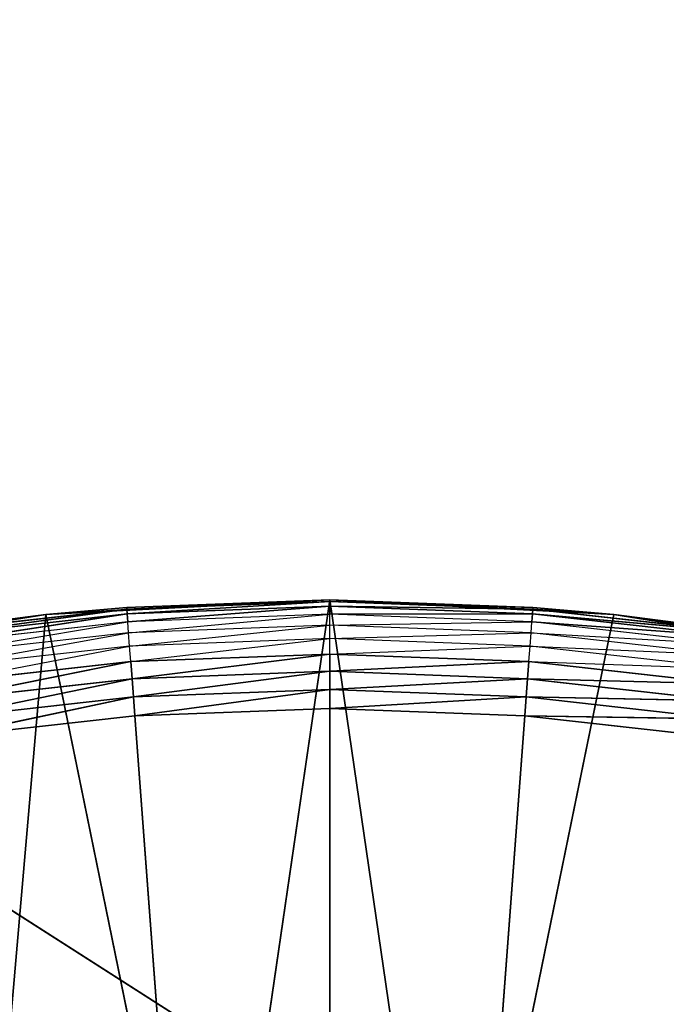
# Model space of a CAD drawing. Extents: x 0.05 to 8.85, y 0.05 to 8.85.
# Tile 420 of 656: x 1.14 to 1.26, y 8.12 to 8.31. Entities that reach past the tile are written whole.
import ezdxf

# ---------------------------------------------------------------- set-up
doc = ezdxf.new("R2010")
doc.units = 0
doc.header["$LTSCALE"] = 2.54
doc.layers.get('0').update_dxf_attribs({"color": 13, "linetype": 'CONTINUOUS'})

# ---------------------------------------------------------------- blocks, each defined once
blk = doc.blocks.new('SZCZOTKA_DO_WC_BEZ_POKRYWK')
at = {"color": 0}
for p, q in [((1.32094, 8.02805, 5.55), (0.07623, 8.82416, 5.55)), ((1.32094, 8.02805, 5.55), (0.07623, 8.82416, 5.55)), ((1.14897, 8.19642, 5.55), (1.20123, 8.19916, 5.55)), ((1.14897, 8.19642, 5.55), (1.20123, 8.19916, 5.55)), ((1.20123, 8.19916, 5.37), (1.16387, 8.19776, 5.37)), ((1.16387, 8.19776, 5.37), (1.20123, 8.19916, 5.55)), ((1.16387, 8.19776, 5.37), (1.20123, 8.19916, 5.55)), ((1.20123, 8.19916, 5.37), (1.16387, 8.19776, 5.37)), ((1.20123, 8.19916, 5.37), (1.16389, 8.19745, 5.36653)), ((1.20123, 8.19916, 5.37), (1.16389, 8.19745, 5.36653)), ((1.20123, 8.19885, 5.36653), (1.16389, 8.19745, 5.36653)), ((1.20123, 8.19885, 5.36653), (1.16389, 8.19745, 5.36653)), ((1.16396, 8.19656, 5.36316), (1.20123, 8.19885, 5.36653)), ((1.16396, 8.19656, 5.36316), (1.20123, 8.19885, 5.36653)), ((1.20123, 8.19916, 5.55), (1.17925, 8.04847, 5.55)), ((1.20123, 8.19916, 5.55), (1.17925, 8.04847, 5.55)), ((1.2386, 8.19776, 5.37), (1.20123, 8.19916, 5.55)), ((1.20123, 8.19916, 5.55), (1.25349, 8.19642, 5.55)), ((1.2386, 8.19776, 5.37), (1.20123, 8.19916, 5.37)), ((1.20123, 8.19916, 5.37), (1.20123, 8.19916, 5.55)), ((1.2386, 8.19776, 5.37), (1.20123, 8.19916, 5.55)), ((1.20123, 8.19916, 5.37), (1.20123, 8.19916, 5.55)), ((1.22321, 8.04847, 5.55), (1.20123, 8.19916, 5.55)), ((1.20123, 8.19916, 5.55), (1.25349, 8.19642, 5.55)), ((1.22321, 8.04847, 5.55), (1.20123, 8.19916, 5.55)), ((1.20123, 8.19916, 5.37), (1.20123, 8.19885, 5.36653)), ((1.20123, 8.19916, 5.37), (1.20123, 8.19885, 5.36653)), ((1.2386, 8.19776, 5.37), (1.20123, 8.19916, 5.37)), ((1.2386, 8.19776, 5.37), (1.20123, 8.19885, 5.36653)), ((1.2386, 8.19776, 5.37), (1.20123, 8.19885, 5.36653)), ((1.23857, 8.19745, 5.36653), (1.20123, 8.19885, 5.36653)), ((1.20123, 8.19795, 5.36316), (1.20123, 8.19885, 5.36653)), ((1.23857, 8.19745, 5.36653), (1.20123, 8.19885, 5.36653)), ((1.20123, 8.19795, 5.36316), (1.20123, 8.19885, 5.36653)), ((1.16389, 8.19745, 5.36653), (1.12675, 8.19327, 5.36653)), ((1.16389, 8.19745, 5.36653), (1.12675, 8.19327, 5.36653)), ((1.12689, 8.19238, 5.36316), (1.16389, 8.19745, 5.36653)), ((1.12689, 8.19238, 5.36316), (1.16389, 8.19745, 5.36653)), ((1.16387, 8.19776, 5.37), (1.14897, 8.19642, 5.55)), ((1.16387, 8.19776, 5.37), (1.14897, 8.19642, 5.55)), ((1.16387, 8.19776, 5.37), (1.14897, 8.19642, 5.37)), ((1.14897, 8.19642, 5.37), (1.16389, 8.19745, 5.36653)), ((1.16387, 8.19776, 5.37), (1.16389, 8.19745, 5.36653)), ((1.16396, 8.19656, 5.36316), (1.16389, 8.19745, 5.36653)), ((1.16396, 8.19656, 5.36316), (1.16389, 8.19745, 5.36653)), ((1.20123, 8.19795, 5.36316), (1.16396, 8.19656, 5.36316)), ((1.20123, 8.19795, 5.36316), (1.16396, 8.19656, 5.36316)), ((1.16407, 8.19509, 5.36), (1.20123, 8.19795, 5.36316)), ((1.16407, 8.19509, 5.36), (1.20123, 8.19795, 5.36316)), ((1.23851, 8.19656, 5.36316), (1.20123, 8.19795, 5.36316)), ((1.20123, 8.19795, 5.36316), (1.23857, 8.19745, 5.36653)), ((1.20123, 8.19795, 5.36316), (1.23857, 8.19745, 5.36653)), ((1.20123, 8.19648, 5.36), (1.20123, 8.19795, 5.36316)), ((1.23851, 8.19656, 5.36316), (1.20123, 8.19795, 5.36316)), ((1.20123, 8.19648, 5.36), (1.20123, 8.19795, 5.36316)), ((1.23851, 8.19656, 5.36316), (1.23857, 8.19745, 5.36653)), ((1.23851, 8.19656, 5.36316), (1.23857, 8.19745, 5.36653)), ((1.2386, 8.19776, 5.37), (1.23857, 8.19745, 5.36653)), ((1.25349, 8.19642, 5.37), (1.23857, 8.19745, 5.36653)), ((1.27571, 8.19327, 5.36653), (1.23857, 8.19745, 5.36653)), ((1.27571, 8.19327, 5.36653), (1.23857, 8.19745, 5.36653)), ((1.25349, 8.19642, 5.37), (1.2386, 8.19776, 5.37)), ((1.2386, 8.19776, 5.37), (1.25349, 8.19642, 5.55)), ((1.2386, 8.19776, 5.37), (1.25349, 8.19642, 5.55)), ((1.09727, 8.18823, 5.55), (1.14897, 8.19642, 5.55)), ((1.09727, 8.18823, 5.55), (1.14897, 8.19642, 5.55)), ((1.14897, 8.19642, 5.55), (1.12671, 8.19357, 5.37)), ((1.14897, 8.19642, 5.55), (1.12671, 8.19357, 5.37)), ((1.14897, 8.19642, 5.37), (1.12671, 8.19357, 5.37)), ((1.12675, 8.19327, 5.36653), (1.14897, 8.19642, 5.37)), ((1.16396, 8.19656, 5.36316), (1.12689, 8.19238, 5.36316)), ((1.16396, 8.19656, 5.36316), (1.12689, 8.19238, 5.36316)), ((1.12711, 8.19092, 5.36), (1.16396, 8.19656, 5.36316)), ((1.12711, 8.19092, 5.36), (1.16396, 8.19656, 5.36316)), ((1.16407, 8.19509, 5.36), (1.12711, 8.19092, 5.36)), ((1.12741, 8.18895, 5.35714), (1.16407, 8.19509, 5.36)), ((1.14897, 8.19642, 5.55), (1.13565, 8.04296, 5.55)), ((1.14897, 8.19642, 5.55), (1.13565, 8.04296, 5.55)), ((1.14897, 8.19642, 5.55), (1.14897, 8.19642, 5.37)), ((1.14897, 8.19642, 5.55), (1.14897, 8.19642, 5.37)), ((1.14897, 8.19642, 5.55), (1.17925, 8.04847, 5.55)), ((1.14897, 8.19642, 5.55), (1.17925, 8.04847, 5.55)), ((1.16407, 8.19509, 5.36), (1.16396, 8.19656, 5.36316)), ((1.16407, 8.19509, 5.36), (1.16396, 8.19656, 5.36316)), ((1.20123, 8.19648, 5.36), (1.16407, 8.19509, 5.36)), ((1.16421, 8.19309, 5.35714), (1.16407, 8.19509, 5.36)), ((1.16421, 8.19309, 5.35714), (1.20123, 8.19648, 5.36)), ((1.20123, 8.19648, 5.36), (1.23851, 8.19656, 5.36316)), ((1.20123, 8.19648, 5.36), (1.23851, 8.19656, 5.36316)), ((1.20123, 8.19448, 5.35714), (1.20123, 8.19648, 5.36)), ((1.23839, 8.19509, 5.36), (1.20123, 8.19648, 5.36)), ((1.20123, 8.19448, 5.35714), (1.23839, 8.19509, 5.36)), ((1.25349, 8.19642, 5.55), (1.22321, 8.04847, 5.55)), ((1.25349, 8.19642, 5.55), (1.22321, 8.04847, 5.55)), ((1.23825, 8.19309, 5.35714), (1.23839, 8.19509, 5.36)), ((1.23839, 8.19509, 5.36), (1.23851, 8.19656, 5.36316)), ((1.23839, 8.19509, 5.36), (1.23851, 8.19656, 5.36316)), ((1.27535, 8.19092, 5.36), (1.23839, 8.19509, 5.36)), ((1.23839, 8.19509, 5.36), (1.27557, 8.19238, 5.36316)), ((1.23839, 8.19509, 5.36), (1.27557, 8.19238, 5.36316)), ((1.27557, 8.19238, 5.36316), (1.23851, 8.19656, 5.36316)), ((1.23851, 8.19656, 5.36316), (1.27571, 8.19327, 5.36653)), ((1.23851, 8.19656, 5.36316), (1.27571, 8.19327, 5.36653)), ((1.27557, 8.19238, 5.36316), (1.23851, 8.19656, 5.36316)), ((1.27575, 8.19357, 5.37), (1.25349, 8.19642, 5.55)), ((1.25349, 8.19642, 5.55), (1.30519, 8.18823, 5.55)), ((1.27575, 8.19357, 5.37), (1.25349, 8.19642, 5.37)), ((1.25349, 8.19642, 5.37), (1.25349, 8.19642, 5.55)), ((1.27575, 8.19357, 5.37), (1.25349, 8.19642, 5.55)), ((1.25349, 8.19642, 5.37), (1.25349, 8.19642, 5.55)), ((1.25349, 8.19642, 5.55), (1.30519, 8.18823, 5.55)), ((1.25349, 8.19642, 5.37), (1.27571, 8.19327, 5.36653)), ((1.16421, 8.19309, 5.35714), (1.12741, 8.18895, 5.35714)), ((1.12777, 8.18651, 5.35468), (1.16421, 8.19309, 5.35714)), ((1.20123, 8.19448, 5.35714), (1.16421, 8.19309, 5.35714)), ((1.1644, 8.19063, 5.35468), (1.16421, 8.19309, 5.35714)), ((1.1644, 8.19063, 5.35468), (1.20123, 8.19448, 5.35714)), ((1.23825, 8.19309, 5.35714), (1.20123, 8.19448, 5.35714)), ((1.20123, 8.19201, 5.35468), (1.20123, 8.19448, 5.35714)), ((1.20123, 8.19201, 5.35468), (1.23825, 8.19309, 5.35714)), ((1.23806, 8.19063, 5.35468), (1.23825, 8.19309, 5.35714)), ((1.27505, 8.18895, 5.35714), (1.23825, 8.19309, 5.35714)), ((1.23825, 8.19309, 5.35714), (1.27535, 8.19092, 5.36)), ((1.20123, 8.19201, 5.35468), (1.1644, 8.19063, 5.35468)), ((1.16461, 8.18779, 5.35268), (1.20123, 8.19201, 5.35468)), ((1.23806, 8.19063, 5.35468), (1.20123, 8.19201, 5.35468)), ((1.20123, 8.18916, 5.35268), (1.20123, 8.19201, 5.35468)), ((1.1644, 8.19063, 5.35468), (1.12777, 8.18651, 5.35468)), ((1.1282, 8.18368, 5.35268), (1.1644, 8.19063, 5.35468)), ((1.16461, 8.18779, 5.35268), (1.1644, 8.19063, 5.35468)), ((1.20123, 8.18916, 5.35268), (1.23806, 8.19063, 5.35468)), ((1.23785, 8.18779, 5.35268), (1.23806, 8.19063, 5.35468)), ((1.27469, 8.18651, 5.35468), (1.23806, 8.19063, 5.35468)), ((1.23806, 8.19063, 5.35468), (1.27505, 8.18895, 5.35714)), ((1.16461, 8.18779, 5.35268), (1.1282, 8.18368, 5.35268)), ((1.12867, 8.18056, 5.35121), (1.16461, 8.18779, 5.35268)), ((1.12867, 8.18056, 5.35121), (1.16461, 8.18779, 5.35268)), ((1.20123, 8.18916, 5.35268), (1.16461, 8.18779, 5.35268)), ((1.16485, 8.18464, 5.35121), (1.16461, 8.18779, 5.35268)), ((1.16485, 8.18464, 5.35121), (1.16461, 8.18779, 5.35268)), ((1.16485, 8.18464, 5.35121), (1.20123, 8.18916, 5.35268)), ((1.16485, 8.18464, 5.35121), (1.20123, 8.18916, 5.35268)), ((1.20123, 8.186, 5.35121), (1.20123, 8.18916, 5.35268)), ((1.23785, 8.18779, 5.35268), (1.20123, 8.18916, 5.35268)), ((1.20123, 8.186, 5.35121), (1.20123, 8.18916, 5.35268)), ((1.20123, 8.186, 5.35121), (1.23785, 8.18779, 5.35268)), ((1.20123, 8.186, 5.35121), (1.23785, 8.18779, 5.35268)), ((1.23761, 8.18464, 5.35121), (1.23785, 8.18779, 5.35268)), ((1.23761, 8.18464, 5.35121), (1.23785, 8.18779, 5.35268)), ((1.23785, 8.18779, 5.35268), (1.27469, 8.18651, 5.35468)), ((1.27426, 8.18368, 5.35268), (1.23785, 8.18779, 5.35268)), ((1.20123, 8.186, 5.35121), (1.16485, 8.18464, 5.35121)), ((1.20123, 8.186, 5.35121), (1.16485, 8.18464, 5.35121)), ((1.1651, 8.18128, 5.3503), (1.20123, 8.186, 5.35121)), ((1.1651, 8.18128, 5.3503), (1.20123, 8.186, 5.35121)), ((1.23761, 8.18464, 5.35121), (1.20123, 8.186, 5.35121)), ((1.20123, 8.18263, 5.3503), (1.20123, 8.186, 5.35121)), ((1.23761, 8.18464, 5.35121), (1.20123, 8.186, 5.35121)), ((1.20123, 8.18263, 5.3503), (1.20123, 8.186, 5.35121)), ((1.16485, 8.18464, 5.35121), (1.12867, 8.18056, 5.35121)), ((1.16485, 8.18464, 5.35121), (1.12867, 8.18056, 5.35121)), ((1.12917, 8.17723, 5.3503), (1.16485, 8.18464, 5.35121)), ((1.12917, 8.17723, 5.3503), (1.16485, 8.18464, 5.35121)), ((1.1651, 8.18128, 5.3503), (1.16485, 8.18464, 5.35121)), ((1.1651, 8.18128, 5.3503), (1.16485, 8.18464, 5.35121)), ((1.20123, 8.18263, 5.3503), (1.23761, 8.18464, 5.35121)), ((1.20123, 8.18263, 5.3503), (1.23761, 8.18464, 5.35121)), ((1.23736, 8.18128, 5.3503), (1.23761, 8.18464, 5.35121)), ((1.23736, 8.18128, 5.3503), (1.23761, 8.18464, 5.35121)), ((1.27379, 8.18056, 5.35121), (1.23761, 8.18464, 5.35121)), ((1.23761, 8.18464, 5.35121), (1.27426, 8.18368, 5.35268)), ((1.23761, 8.18464, 5.35121), (1.27426, 8.18368, 5.35268)), ((1.27379, 8.18056, 5.35121), (1.23761, 8.18464, 5.35121)), ((1.20123, 8.18263, 5.3503), (1.1651, 8.18128, 5.3503)), ((1.20123, 8.18263, 5.3503), (1.1651, 8.18128, 5.3503)), ((1.16536, 8.17781, 5.35), (1.20123, 8.18263, 5.3503)), ((1.16536, 8.17781, 5.35), (1.20123, 8.18263, 5.3503)), ((1.23736, 8.18128, 5.3503), (1.20123, 8.18263, 5.3503)), ((1.20123, 8.17916, 5.35), (1.20123, 8.18263, 5.3503)), ((1.23736, 8.18128, 5.3503), (1.20123, 8.18263, 5.3503)), ((1.20123, 8.17916, 5.35), (1.20123, 8.18263, 5.3503)), ((1.1651, 8.18128, 5.3503), (1.12917, 8.17723, 5.3503)), ((1.1651, 8.18128, 5.3503), (1.12917, 8.17723, 5.3503)), ((1.12969, 8.17379, 5.35), (1.1651, 8.18128, 5.3503)), ((1.12969, 8.17379, 5.35), (1.1651, 8.18128, 5.3503)), ((1.16536, 8.17781, 5.35), (1.1651, 8.18128, 5.3503)), ((1.16536, 8.17781, 5.35), (1.1651, 8.18128, 5.3503)), ((1.20123, 8.17916, 5.35), (1.23736, 8.18128, 5.3503)), ((1.20123, 8.17916, 5.35), (1.23736, 8.18128, 5.3503)), ((1.2371, 8.17781, 5.35), (1.23736, 8.18128, 5.3503)), ((1.2371, 8.17781, 5.35), (1.23736, 8.18128, 5.3503)), ((1.27329, 8.17723, 5.3503), (1.23736, 8.18128, 5.3503)), ((1.23736, 8.18128, 5.3503), (1.27379, 8.18056, 5.35121)), ((1.23736, 8.18128, 5.3503), (1.27379, 8.18056, 5.35121)), ((1.27329, 8.17723, 5.3503), (1.23736, 8.18128, 5.3503)), ((1.16536, 8.17781, 5.35), (1.20123, 8.17916, 5.35)), ((1.16536, 8.17781, 5.35), (1.20123, 8.17916, 5.35)), ((1.20123, 8.17916, 5.35), (1.20123, 7.69916, 5.35)), ((1.20123, 8.17916, 5.35), (1.20123, 7.69916, 5.35)), ((1.20123, 8.17916, 5.35), (1.2371, 8.17781, 5.35)), ((1.20123, 8.17916, 5.35), (1.2371, 8.17781, 5.35)), ((1.12969, 8.17379, 5.35), (1.16536, 8.17781, 5.35)), ((1.12969, 8.17379, 5.35), (1.16536, 8.17781, 5.35)), ((1.16536, 8.17781, 5.35), (1.20123, 7.69916, 5.35)), ((1.16536, 8.17781, 5.35), (1.20123, 7.69916, 5.35)), ((1.20123, 7.69916, 5.35), (1.2371, 8.17781, 5.35)), ((1.20123, 7.69916, 5.35), (1.2371, 8.17781, 5.35)), ((1.2371, 8.17781, 5.35), (1.27277, 8.17379, 5.35)), ((1.2371, 8.17781, 5.35), (1.27277, 8.17379, 5.35)), ((1.2371, 8.17781, 5.35), (1.27329, 8.17723, 5.3503)), ((1.2371, 8.17781, 5.35), (1.27329, 8.17723, 5.3503))]:
    blk.add_line(p, q, dxfattribs=at)
mesh = blk.add_polyface(dxfattribs=at)
corners = [(8.82623, 8.82416, 5.55), (1.32094, 8.02805, 5.55), (0.07623, 8.82416, 5.55)]
mesh.append_faces([[corners[k] for k in face] for face in [(0, 1, 2)]], dxfattribs={"color": 0})
mesh = blk.add_polyface(dxfattribs=at)
corners = [(1.32094, 8.02805, 5.55), (1.26201, 8.04384, 5.55), (0.07623, 8.82416, 5.55)]
mesh.append_faces([[corners[k] for k in face] for face in [(0, 1, 2)]], dxfattribs={"color": 0})
mesh = blk.add_polyface(dxfattribs=at)
corners = [(1.26201, 8.04384, 5.55), (1.20123, 8.04916, 5.55), (0.07623, 8.82416, 5.55)]
mesh.append_faces([[corners[k] for k in face] for face in [(0, 1, 2)]], dxfattribs={"color": 0})
mesh = blk.add_polyface(dxfattribs=at)
corners = [(1.20123, 8.04916, 5.55), (1.14045, 8.04384, 5.55), (0.07623, 8.82416, 5.55)]
mesh.append_faces([[corners[k] for k in face] for face in [(0, 1, 2)]], dxfattribs={"color": 0})
mesh = blk.add_polyface(dxfattribs=at)
corners = [(1.20123, 8.04916, 5.65), (0.07623, 8.82416, 5.65), (1.14045, 8.04384, 5.65)]
mesh.append_faces([[corners[k] for k in face] for face in [(0, 1, 2)]], dxfattribs={"color": 0})
mesh = blk.add_polyface(dxfattribs=at)
corners = [(1.26201, 8.04384, 5.65), (0.07623, 8.82416, 5.65), (1.20123, 8.04916, 5.65)]
mesh.append_faces([[corners[k] for k in face] for face in [(0, 1, 2)]], dxfattribs={"color": 0})
mesh = blk.add_polyface(dxfattribs=at)
corners = [(8.82623, 8.82416, 5.65), (0.07623, 8.82416, 5.65), (1.26201, 8.04384, 5.65)]
mesh.append_faces([[corners[k] for k in face] for face in [(0, 1, 2)]], dxfattribs={"color": 0})
mesh = blk.add_polyface(dxfattribs=at)
corners = [(8.82623, 8.82416, 5.65), (1.26201, 8.04384, 5.65), (1.32094, 8.02805, 5.65)]
mesh.append_faces([[corners[k] for k in face] for face in [(0, 1, 2)]], dxfattribs={"color": 0})
mesh = blk.add_polyface(dxfattribs=at)
corners = [(1.20123, 8.19916, 5.55), (1.16387, 8.19776, 5.37), (1.14897, 8.19642, 5.55)]
mesh.append_faces([[corners[k] for k in face] for face in [(0, 1, 2)]], dxfattribs={"color": 0})
mesh = blk.add_polyface(dxfattribs=at)
corners = [(1.20123, 8.19916, 5.55), (1.14897, 8.19642, 5.55), (1.17925, 8.04847, 5.55)]
mesh.append_faces([[corners[k] for k in face] for face in [(0, 1, 2)]], dxfattribs={"color": 0})
mesh = blk.add_polyface(dxfattribs=at)
corners = [(1.20123, 8.19916, 5.55), (1.20123, 8.19916, 5.37), (1.16387, 8.19776, 5.37)]
mesh.append_faces([[corners[k] for k in face] for face in [(0, 1, 2)]], dxfattribs={"color": 0})
mesh = blk.add_polyface(dxfattribs=at)
corners = [(1.20123, 8.19916, 5.37), (1.16389, 8.19745, 5.36653), (1.16387, 8.19776, 5.37)]
mesh.append_faces([[corners[k] for k in face] for face in [(0, 1, 2)]], dxfattribs={"color": 0})
mesh = blk.add_polyface(dxfattribs=at)
corners = [(1.20123, 8.19916, 5.37), (1.20123, 8.19885, 5.36653), (1.16389, 8.19745, 5.36653)]
mesh.append_faces([[corners[k] for k in face] for face in [(0, 1, 2)]], dxfattribs={"color": 0})
mesh = blk.add_polyface(dxfattribs=at)
corners = [(1.20123, 8.19885, 5.36653), (1.16396, 8.19656, 5.36316), (1.16389, 8.19745, 5.36653)]
mesh.append_faces([[corners[k] for k in face] for face in [(0, 1, 2)]], dxfattribs={"color": 0})
mesh = blk.add_polyface(dxfattribs=at)
corners = [(1.20123, 8.19885, 5.36653), (1.20123, 8.19795, 5.36316), (1.16396, 8.19656, 5.36316)]
mesh.append_faces([[corners[k] for k in face] for face in [(0, 1, 2)]], dxfattribs={"color": 0})
mesh = blk.add_polyface(dxfattribs=at)
corners = [(1.22321, 8.04847, 5.55), (1.20123, 8.19916, 5.55), (1.17925, 8.04847, 5.55)]
mesh.append_faces([[corners[k] for k in face] for face in [(0, 1, 2)]], dxfattribs={"color": 0})
mesh = blk.add_polyface(dxfattribs=at)
corners = [(1.25349, 8.19642, 5.55), (1.2386, 8.19776, 5.37), (1.20123, 8.19916, 5.55)]
mesh.append_faces([[corners[k] for k in face] for face in [(0, 1, 2)]], dxfattribs={"color": 0})
mesh = blk.add_polyface(dxfattribs=at)
corners = [(1.20123, 8.19916, 5.55), (1.2386, 8.19776, 5.37), (1.20123, 8.19916, 5.37)]
mesh.append_faces([[corners[k] for k in face] for face in [(0, 1, 2)]], dxfattribs={"color": 0})
mesh = blk.add_polyface(dxfattribs=at)
corners = [(1.25349, 8.19642, 5.55), (1.20123, 8.19916, 5.55), (1.22321, 8.04847, 5.55)]
mesh.append_faces([[corners[k] for k in face] for face in [(0, 1, 2)]], dxfattribs={"color": 0})
mesh = blk.add_polyface(dxfattribs=at)
corners = [(1.2386, 8.19776, 5.37), (1.20123, 8.19885, 5.36653), (1.20123, 8.19916, 5.37)]
mesh.append_faces([[corners[k] for k in face] for face in [(0, 1, 2)]], dxfattribs={"color": 0})
mesh = blk.add_polyface(dxfattribs=at)
corners = [(1.2386, 8.19776, 5.37), (1.23857, 8.19745, 5.36653), (1.20123, 8.19885, 5.36653)]
mesh.append_faces([[corners[k] for k in face] for face in [(0, 1, 2)]], dxfattribs={"color": 0})
mesh = blk.add_polyface(dxfattribs=at)
corners = [(1.23857, 8.19745, 5.36653), (1.20123, 8.19795, 5.36316), (1.20123, 8.19885, 5.36653)]
mesh.append_faces([[corners[k] for k in face] for face in [(0, 1, 2)]], dxfattribs={"color": 0})
mesh = blk.add_polyface(dxfattribs=at)
corners = [(1.14897, 8.19642, 5.37), (1.16389, 8.19745, 5.36653), (1.12675, 8.19327, 5.36653)]
mesh.append_faces([[corners[k] for k in face] for face in [(0, 1, 2)]], dxfattribs={"color": 0})
mesh = blk.add_polyface(dxfattribs=at)
corners = [(1.16389, 8.19745, 5.36653), (1.12689, 8.19238, 5.36316), (1.12675, 8.19327, 5.36653)]
mesh.append_faces([[corners[k] for k in face] for face in [(0, 1, 2)]], dxfattribs={"color": 0})
mesh = blk.add_polyface(dxfattribs=at)
corners = [(1.16389, 8.19745, 5.36653), (1.16396, 8.19656, 5.36316), (1.12689, 8.19238, 5.36316)]
mesh.append_faces([[corners[k] for k in face] for face in [(0, 1, 2)]], dxfattribs={"color": 0})
mesh = blk.add_polyface(dxfattribs=at)
corners = [(1.14897, 8.19642, 5.55), (1.16387, 8.19776, 5.37), (1.14897, 8.19642, 5.37)]
mesh.append_faces([[corners[k] for k in face] for face in [(0, 1, 2)]], dxfattribs={"color": 0})
mesh = blk.add_polyface(dxfattribs=at)
corners = [(1.20123, 8.19795, 5.36316), (1.16407, 8.19509, 5.36), (1.16396, 8.19656, 5.36316)]
mesh.append_faces([[corners[k] for k in face] for face in [(0, 1, 2)]], dxfattribs={"color": 0})
mesh = blk.add_polyface(dxfattribs=at)
corners = [(1.20123, 8.19795, 5.36316), (1.20123, 8.19648, 5.36), (1.16407, 8.19509, 5.36)]
mesh.append_faces([[corners[k] for k in face] for face in [(0, 1, 2)]], dxfattribs={"color": 0})
mesh = blk.add_polyface(dxfattribs=at)
corners = [(1.23857, 8.19745, 5.36653), (1.23851, 8.19656, 5.36316), (1.20123, 8.19795, 5.36316)]
mesh.append_faces([[corners[k] for k in face] for face in [(0, 1, 2)]], dxfattribs={"color": 0})
mesh = blk.add_polyface(dxfattribs=at)
corners = [(1.23851, 8.19656, 5.36316), (1.20123, 8.19648, 5.36), (1.20123, 8.19795, 5.36316)]
mesh.append_faces([[corners[k] for k in face] for face in [(0, 1, 2)]], dxfattribs={"color": 0})
mesh = blk.add_polyface(dxfattribs=at)
corners = [(1.27571, 8.19327, 5.36653), (1.23851, 8.19656, 5.36316), (1.23857, 8.19745, 5.36653)]
mesh.append_faces([[corners[k] for k in face] for face in [(0, 1, 2)]], dxfattribs={"color": 0})
mesh = blk.add_polyface(dxfattribs=at)
corners = [(1.25349, 8.19642, 5.37), (1.27571, 8.19327, 5.36653), (1.23857, 8.19745, 5.36653)]
mesh.append_faces([[corners[k] for k in face] for face in [(0, 1, 2)]], dxfattribs={"color": 0})
mesh = blk.add_polyface(dxfattribs=at)
corners = [(1.25349, 8.19642, 5.55), (1.25349, 8.19642, 5.37), (1.2386, 8.19776, 5.37)]
mesh.append_faces([[corners[k] for k in face] for face in [(0, 1, 2)]], dxfattribs={"color": 0})
mesh = blk.add_polyface(dxfattribs=at)
corners = [(1.14897, 8.19642, 5.55), (1.12671, 8.19357, 5.37), (1.09727, 8.18823, 5.55)]
mesh.append_faces([[corners[k] for k in face] for face in [(0, 1, 2)]], dxfattribs={"color": 0})
mesh = blk.add_polyface(dxfattribs=at)
corners = [(1.14897, 8.19642, 5.55), (1.09727, 8.18823, 5.55), (1.13565, 8.04296, 5.55)]
mesh.append_faces([[corners[k] for k in face] for face in [(0, 1, 2)]], dxfattribs={"color": 0})
mesh = blk.add_polyface(dxfattribs=at)
corners = [(1.14897, 8.19642, 5.55), (1.14897, 8.19642, 5.37), (1.12671, 8.19357, 5.37)]
mesh.append_faces([[corners[k] for k in face] for face in [(0, 1, 2)]], dxfattribs={"color": 0})
mesh = blk.add_polyface(dxfattribs=at)
corners = [(1.16396, 8.19656, 5.36316), (1.12711, 8.19092, 5.36), (1.12689, 8.19238, 5.36316)]
mesh.append_faces([[corners[k] for k in face] for face in [(0, 1, 2)]], dxfattribs={"color": 0})
mesh = blk.add_polyface(dxfattribs=at)
corners = [(1.16396, 8.19656, 5.36316), (1.16407, 8.19509, 5.36), (1.12711, 8.19092, 5.36)]
mesh.append_faces([[corners[k] for k in face] for face in [(0, 1, 2)]], dxfattribs={"color": 0})
mesh = blk.add_polyface(dxfattribs=at)
corners = [(1.17925, 8.04847, 5.55), (1.14897, 8.19642, 5.55), (1.13565, 8.04296, 5.55)]
mesh.append_faces([[corners[k] for k in face] for face in [(0, 1, 2)]], dxfattribs={"color": 0})
mesh = blk.add_polyface(dxfattribs=at)
corners = [(1.23851, 8.19656, 5.36316), (1.23839, 8.19509, 5.36), (1.20123, 8.19648, 5.36)]
mesh.append_faces([[corners[k] for k in face] for face in [(0, 1, 2)]], dxfattribs={"color": 0})
mesh = blk.add_polyface(dxfattribs=at)
corners = [(1.30519, 8.18823, 5.55), (1.25349, 8.19642, 5.55), (1.22321, 8.04847, 5.55)]
mesh.append_faces([[corners[k] for k in face] for face in [(0, 1, 2)]], dxfattribs={"color": 0})
mesh = blk.add_polyface(dxfattribs=at)
corners = [(1.27557, 8.19238, 5.36316), (1.23839, 8.19509, 5.36), (1.23851, 8.19656, 5.36316)]
mesh.append_faces([[corners[k] for k in face] for face in [(0, 1, 2)]], dxfattribs={"color": 0})
mesh = blk.add_polyface(dxfattribs=at)
corners = [(1.27557, 8.19238, 5.36316), (1.27535, 8.19092, 5.36), (1.23839, 8.19509, 5.36)]
mesh.append_faces([[corners[k] for k in face] for face in [(0, 1, 2)]], dxfattribs={"color": 0})
mesh = blk.add_polyface(dxfattribs=at)
corners = [(1.27571, 8.19327, 5.36653), (1.27557, 8.19238, 5.36316), (1.23851, 8.19656, 5.36316)]
mesh.append_faces([[corners[k] for k in face] for face in [(0, 1, 2)]], dxfattribs={"color": 0})
mesh = blk.add_polyface(dxfattribs=at)
corners = [(1.30519, 8.18823, 5.55), (1.27575, 8.19357, 5.37), (1.25349, 8.19642, 5.55)]
mesh.append_faces([[corners[k] for k in face] for face in [(0, 1, 2)]], dxfattribs={"color": 0})
mesh = blk.add_polyface(dxfattribs=at)
corners = [(1.25349, 8.19642, 5.55), (1.27575, 8.19357, 5.37), (1.25349, 8.19642, 5.37)]
mesh.append_faces([[corners[k] for k in face] for face in [(0, 1, 2)]], dxfattribs={"color": 0})
mesh = blk.add_polyface(dxfattribs=at)
corners = [(1.16461, 8.18779, 5.35268), (1.12867, 8.18056, 5.35121), (1.1282, 8.18368, 5.35268)]
mesh.append_faces([[corners[k] for k in face] for face in [(0, 1, 2)]], dxfattribs={"color": 0})
mesh = blk.add_polyface(dxfattribs=at)
corners = [(1.16485, 8.18464, 5.35121), (1.12867, 8.18056, 5.35121), (1.16461, 8.18779, 5.35268)]
mesh.append_faces([[corners[k] for k in face] for face in [(0, 1, 2)]], dxfattribs={"color": 0})
mesh = blk.add_polyface(dxfattribs=at)
corners = [(1.20123, 8.18916, 5.35268), (1.16485, 8.18464, 5.35121), (1.16461, 8.18779, 5.35268)]
mesh.append_faces([[corners[k] for k in face] for face in [(0, 1, 2)]], dxfattribs={"color": 0})
mesh = blk.add_polyface(dxfattribs=at)
corners = [(1.20123, 8.186, 5.35121), (1.16485, 8.18464, 5.35121), (1.20123, 8.18916, 5.35268)]
mesh.append_faces([[corners[k] for k in face] for face in [(0, 1, 2)]], dxfattribs={"color": 0})
mesh = blk.add_polyface(dxfattribs=at)
corners = [(1.23785, 8.18779, 5.35268), (1.20123, 8.186, 5.35121), (1.20123, 8.18916, 5.35268)]
mesh.append_faces([[corners[k] for k in face] for face in [(0, 1, 2)]], dxfattribs={"color": 0})
mesh = blk.add_polyface(dxfattribs=at)
corners = [(1.23785, 8.18779, 5.35268), (1.23761, 8.18464, 5.35121), (1.20123, 8.186, 5.35121)]
mesh.append_faces([[corners[k] for k in face] for face in [(0, 1, 2)]], dxfattribs={"color": 0})
mesh = blk.add_polyface(dxfattribs=at)
corners = [(1.30519, 8.18823, 5.55), (1.22321, 8.04847, 5.55), (1.26681, 8.04296, 5.55)]
mesh.append_faces([[corners[k] for k in face] for face in [(0, 1, 2)]], dxfattribs={"color": 0})
mesh = blk.add_polyface(dxfattribs=at)
corners = [(1.27426, 8.18368, 5.35268), (1.23761, 8.18464, 5.35121), (1.23785, 8.18779, 5.35268)]
mesh.append_faces([[corners[k] for k in face] for face in [(0, 1, 2)]], dxfattribs={"color": 0})
mesh = blk.add_polyface(dxfattribs=at)
corners = [(1.20123, 8.186, 5.35121), (1.1651, 8.18128, 5.3503), (1.16485, 8.18464, 5.35121)]
mesh.append_faces([[corners[k] for k in face] for face in [(0, 1, 2)]], dxfattribs={"color": 0})
mesh = blk.add_polyface(dxfattribs=at)
corners = [(1.20123, 8.18263, 5.3503), (1.1651, 8.18128, 5.3503), (1.20123, 8.186, 5.35121)]
mesh.append_faces([[corners[k] for k in face] for face in [(0, 1, 2)]], dxfattribs={"color": 0})
mesh = blk.add_polyface(dxfattribs=at)
corners = [(1.23761, 8.18464, 5.35121), (1.20123, 8.18263, 5.3503), (1.20123, 8.186, 5.35121)]
mesh.append_faces([[corners[k] for k in face] for face in [(0, 1, 2)]], dxfattribs={"color": 0})
mesh = blk.add_polyface(dxfattribs=at)
corners = [(1.16485, 8.18464, 5.35121), (1.12917, 8.17723, 5.3503), (1.12867, 8.18056, 5.35121)]
mesh.append_faces([[corners[k] for k in face] for face in [(0, 1, 2)]], dxfattribs={"color": 0})
mesh = blk.add_polyface(dxfattribs=at)
corners = [(1.1651, 8.18128, 5.3503), (1.12917, 8.17723, 5.3503), (1.16485, 8.18464, 5.35121)]
mesh.append_faces([[corners[k] for k in face] for face in [(0, 1, 2)]], dxfattribs={"color": 0})
mesh = blk.add_polyface(dxfattribs=at)
corners = [(1.23761, 8.18464, 5.35121), (1.23736, 8.18128, 5.3503), (1.20123, 8.18263, 5.3503)]
mesh.append_faces([[corners[k] for k in face] for face in [(0, 1, 2)]], dxfattribs={"color": 0})
mesh = blk.add_polyface(dxfattribs=at)
corners = [(1.27379, 8.18056, 5.35121), (1.23736, 8.18128, 5.3503), (1.23761, 8.18464, 5.35121)]
mesh.append_faces([[corners[k] for k in face] for face in [(0, 1, 2)]], dxfattribs={"color": 0})
mesh = blk.add_polyface(dxfattribs=at)
corners = [(1.27426, 8.18368, 5.35268), (1.27379, 8.18056, 5.35121), (1.23761, 8.18464, 5.35121)]
mesh.append_faces([[corners[k] for k in face] for face in [(0, 1, 2)]], dxfattribs={"color": 0})
mesh = blk.add_polyface(dxfattribs=at)
corners = [(1.20123, 8.18263, 5.3503), (1.16536, 8.17781, 5.35), (1.1651, 8.18128, 5.3503)]
mesh.append_faces([[corners[k] for k in face] for face in [(0, 1, 2)]], dxfattribs={"color": 0})
mesh = blk.add_polyface(dxfattribs=at)
corners = [(1.20123, 8.17916, 5.35), (1.16536, 8.17781, 5.35), (1.20123, 8.18263, 5.3503)]
mesh.append_faces([[corners[k] for k in face] for face in [(0, 1, 2)]], dxfattribs={"color": 0})
mesh = blk.add_polyface(dxfattribs=at)
corners = [(1.23736, 8.18128, 5.3503), (1.20123, 8.17916, 5.35), (1.20123, 8.18263, 5.3503)]
mesh.append_faces([[corners[k] for k in face] for face in [(0, 1, 2)]], dxfattribs={"color": 0})
mesh = blk.add_polyface(dxfattribs=at)
corners = [(1.1651, 8.18128, 5.3503), (1.12969, 8.17379, 5.35), (1.12917, 8.17723, 5.3503)]
mesh.append_faces([[corners[k] for k in face] for face in [(0, 1, 2)]], dxfattribs={"color": 0})
mesh = blk.add_polyface(dxfattribs=at)
corners = [(1.16536, 8.17781, 5.35), (1.12969, 8.17379, 5.35), (1.1651, 8.18128, 5.3503)]
mesh.append_faces([[corners[k] for k in face] for face in [(0, 1, 2)]], dxfattribs={"color": 0})
mesh = blk.add_polyface(dxfattribs=at)
corners = [(1.23736, 8.18128, 5.3503), (1.2371, 8.17781, 5.35), (1.20123, 8.17916, 5.35)]
mesh.append_faces([[corners[k] for k in face] for face in [(0, 1, 2)]], dxfattribs={"color": 0})
mesh = blk.add_polyface(dxfattribs=at)
corners = [(1.27329, 8.17723, 5.3503), (1.2371, 8.17781, 5.35), (1.23736, 8.18128, 5.3503)]
mesh.append_faces([[corners[k] for k in face] for face in [(0, 1, 2)]], dxfattribs={"color": 0})
mesh = blk.add_polyface(dxfattribs=at)
corners = [(1.27379, 8.18056, 5.35121), (1.27329, 8.17723, 5.3503), (1.23736, 8.18128, 5.3503)]
mesh.append_faces([[corners[k] for k in face] for face in [(0, 1, 2)]], dxfattribs={"color": 0})
mesh = blk.add_polyface(dxfattribs=at)
corners = [(1.20123, 7.69916, 5.35), (1.16536, 8.17781, 5.35), (1.20123, 8.17916, 5.35)]
mesh.append_faces([[corners[k] for k in face] for face in [(0, 1, 2)]], dxfattribs={"color": 0})
mesh = blk.add_polyface(dxfattribs=at)
corners = [(1.2371, 8.17781, 5.35), (1.20123, 7.69916, 5.35), (1.20123, 8.17916, 5.35)]
mesh.append_faces([[corners[k] for k in face] for face in [(0, 1, 2)]], dxfattribs={"color": 0})
mesh = blk.add_polyface(dxfattribs=at)
corners = [(1.20123, 7.69916, 5.35), (1.12969, 8.17379, 5.35), (1.16536, 8.17781, 5.35)]
mesh.append_faces([[corners[k] for k in face] for face in [(0, 1, 2)]], dxfattribs={"color": 0})
mesh = blk.add_polyface(dxfattribs=at)
corners = [(1.27277, 8.17379, 5.35), (1.20123, 7.69916, 5.35), (1.2371, 8.17781, 5.35)]
mesh.append_faces([[corners[k] for k in face] for face in [(0, 1, 2)]], dxfattribs={"color": 0})
mesh = blk.add_polyface(dxfattribs=at)
corners = [(1.27329, 8.17723, 5.3503), (1.27277, 8.17379, 5.35), (1.2371, 8.17781, 5.35)]
mesh.append_faces([[corners[k] for k in face] for face in [(0, 1, 2)]], dxfattribs={"color": 0})
mesh = blk.add_polyface(dxfattribs=at)
corners = [(1.20123, 7.69916, 5.35), (1.09442, 8.16712, 5.35), (1.12969, 8.17379, 5.35)]
mesh.append_faces([[corners[k] for k in face] for face in [(0, 1, 2)]], dxfattribs={"color": 0})
mesh = blk.add_polyface(dxfattribs=at)
corners = [(1.30804, 8.16712, 5.35), (1.20123, 7.69916, 5.35), (1.27277, 8.17379, 5.35)]
mesh.append_faces([[corners[k] for k in face] for face in [(0, 1, 2)]], dxfattribs={"color": 0})
mesh = blk.add_polyface(dxfattribs=at)
corners = [(1.20123, 7.69916, 5.35), (1.05975, 8.15783, 5.35), (1.09442, 8.16712, 5.35)]
mesh.append_faces([[corners[k] for k in face] for face in [(0, 1, 2)]], dxfattribs={"color": 0})
mesh = blk.add_polyface(dxfattribs=at)
corners = [(1.34271, 8.15783, 5.35), (1.20123, 7.69916, 5.35), (1.30804, 8.16712, 5.35)]
mesh.append_faces([[corners[k] for k in face] for face in [(0, 1, 2)]], dxfattribs={"color": 0})
mesh = blk.add_polyface(dxfattribs=at)
corners = [(1.20123, 7.69916, 5.35), (1.02587, 8.14598, 5.35), (1.05975, 8.15783, 5.35)]
mesh.append_faces([[corners[k] for k in face] for face in [(0, 1, 2)]], dxfattribs={"color": 0})
mesh = blk.add_polyface(dxfattribs=at)
corners = [(1.37659, 8.14598, 5.35), (1.20123, 7.69916, 5.35), (1.34271, 8.15783, 5.35)]
mesh.append_faces([[corners[k] for k in face] for face in [(0, 1, 2)]], dxfattribs={"color": 0})
mesh = blk.add_polyface(dxfattribs=at)
corners = [(1.20123, 7.69916, 5.35), (0.99297, 8.13162, 5.35), (1.02587, 8.14598, 5.35)]
mesh.append_faces([[corners[k] for k in face] for face in [(0, 1, 2)]], dxfattribs={"color": 0})
mesh = blk.add_polyface(dxfattribs=at)
corners = [(1.40949, 8.13162, 5.35), (1.20123, 7.69916, 5.35), (1.37659, 8.14598, 5.35)]
mesh.append_faces([[corners[k] for k in face] for face in [(0, 1, 2)]], dxfattribs={"color": 0})
mesh = blk.add_polyface(dxfattribs=at)
corners = [(1.20123, 7.69916, 5.35), (0.96123, 8.11485, 5.35), (0.99297, 8.13162, 5.35)]
mesh.append_faces([[corners[k] for k in face] for face in [(0, 1, 2)]], dxfattribs={"color": 0})
mesh = blk.add_polyface(dxfattribs=at)
corners = [(1.44123, 8.11485, 5.35), (1.20123, 7.69916, 5.35), (1.40949, 8.13162, 5.35)]
mesh.append_faces([[corners[k] for k in face] for face in [(0, 1, 2)]], dxfattribs={"color": 0})

msp = doc.modelspace()

# ---------------------------------------------------------------- block references
at = {"color": 0}
msp.add_blockref('SZCZOTKA_DO_WC_BEZ_POKRYWK', (0, 0), dxfattribs=at)

doc.saveas('drawing.dxf')
